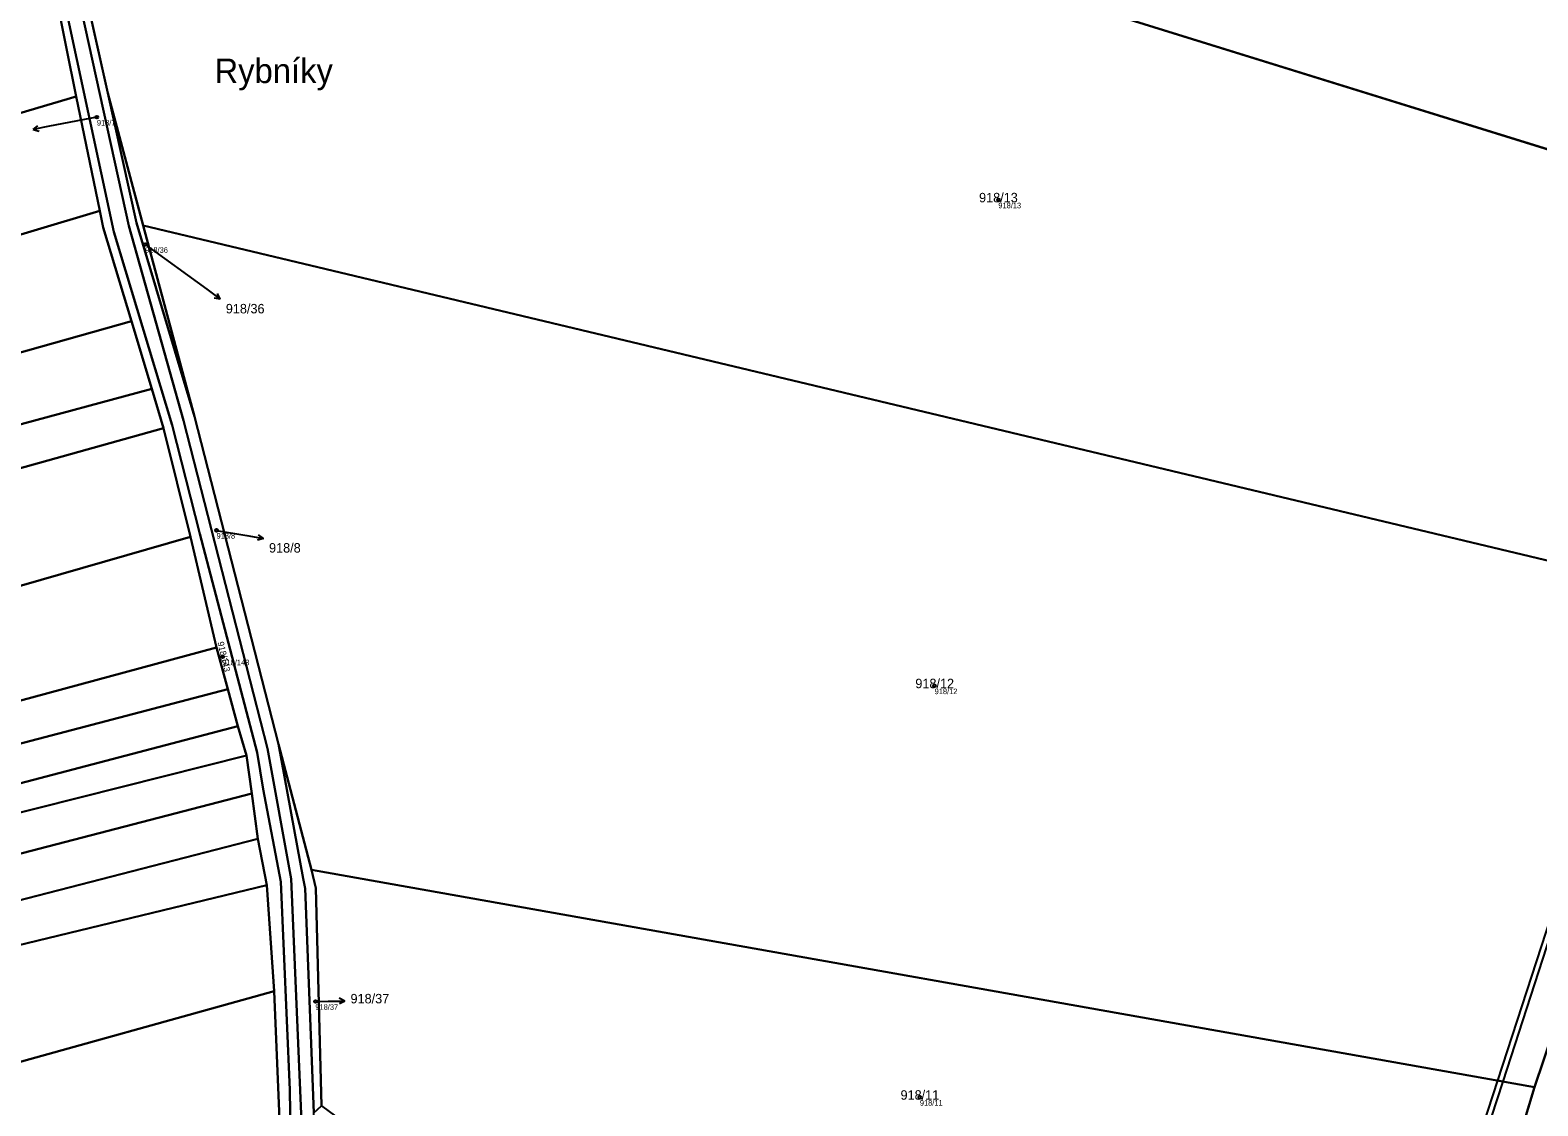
# Model space of a CAD drawing. Extents: x -603967 to -594699, y -1179315 to -1165625.
# Drawn here: x -595422.6 to -595151.9, y -1171770.6 to -1171577.5 of the extents above; entities that cross this region are included whole.
import ezdxf

# ---------------------------------------------------------------- set-up
doc = ezdxf.new("R2010")
doc.units = 0
for name, color, linetype in [('Definiční body', 7, 'Continuous'), ('Hranice parcel', 7, 'Continuous'), ('Parcelní čísla', 7, 'Continuous'), ('Polygon parcely', 7, 'Continuous'), ('Pop  PČ popisy', 7, 'Continuous'), ('Věcná břemena k části', 7, 'Continuous')]:
    doc.layers.add(name, color=color, linetype=linetype)

msp = doc.modelspace()

# ---------------------------------------------------------------- linework, layer by layer
at = {"layer": 'Definiční body'}
for centre in [(-595410.65, -1171593.16994), (-595248.79, -1171608.01994), (-595401.99, -1171616.01994), (-595389.17, -1171667.30994), (-595388.11, -1171690.02994), (-595260.23, -1171695.21994), (-595371.42, -1171751.86994), (-595262.89, -1171769.06994)]:
    msp.add_circle(centre, 0.25, dxfattribs=at)
at = {"layer": 'Hranice parcel'}
for p, q in [((-595073.54, -1171622.71), (-595420.32, -1171515.1)), ((-595412.65, -1171571.18), (-595408.71, -1171588.87)), ((-595410.14, -1171609.95), (-595414.37, -1171589.45)), ((-595408.71, -1171588.87), (-595402.33, -1171612.62)), ((-595408.71, -1171588.87), (-595403.53, -1171612.13)), ((-595403.53, -1171612.13), (-595393.1, -1171646.86)), ((-595108.81, -1171682.61), (-595402.33, -1171612.62)), ((-595402.33, -1171612.62), (-595393.1, -1171646.86)), ((-595400.8, -1171641.9), (-595404.46, -1171629.76)), ((-595398.67, -1171649), (-595400.8, -1171641.9)), ((-595393.84, -1171668.47), (-595398.67, -1171649)), ((-595393.1, -1171646.86), (-595378.02, -1171705.66)), ((-595389.15, -1171688.31), (-595393.84, -1171668.47)), ((-595387.12, -1171695.81), (-595389.15, -1171688.31)), ((-595385.35, -1171702.45), (-595387.12, -1171695.81)), ((-595383.77, -1171707.72), (-595385.35, -1171702.45)), ((-595378.02, -1171705.66), (-595372.09, -1171728.26)), ((-595382.8, -1171714.54), (-595383.77, -1171707.72)), ((-595381.73, -1171722.69), (-595382.8, -1171714.54)), ((-595380.14, -1171731.01), (-595381.73, -1171722.69)), ((-595152.51, -1171767.25), (-595372.09, -1171728.26)), ((-595378.81, -1171749.99), (-595380.14, -1171731.01)), ((-595373.27, -1171731.59), (-595371.71, -1171771.85)), ((-595377.66, -1171777.35), (-595378.81, -1171749.99)), ((-595161.98, -1171798.58), (-595152.51, -1171767.25))]:
    msp.add_line(p, q, dxfattribs=at)
for points in [[(-595378.57, -1171789.24), (-595375.77, -1171783.78), (-595376.02, -1171767.72), (-595377.6, -1171730.37), (-595380.81, -1171713.79), (-595381.89, -1171707.19), (-595392.17, -1171667.95), (-595397.11, -1171648.43), (-595407.62, -1171613.72), (-595416.53, -1171572.21), (-595424.75, -1171516.44), (-595407.53, -1171489.23)], [(-595373.35, -1171786.1), (-595375.79, -1171729.87), (-595380.02, -1171706.44), (-595395.1, -1171647.61), (-595404.91, -1171612.69), (-595414.01, -1171571.28), (-595421.57, -1171515.41), (-595405.01, -1171487.83)], [(-595414.37, -1171589.45), (-595418.03, -1171571.28), (-595418.31, -1171569.49)], [(-595659, -1171644.47), (-595570.82, -1171635.69), (-595414.37, -1171589.45)], [(-595410.14, -1171609.95), (-595519.29, -1171642.61), (-595569.97, -1171654.26), (-595631.46, -1171662.72), (-595660.45, -1171664.76)], [(-595404.46, -1171629.76), (-595409.51, -1171612.96), (-595410.14, -1171609.95)], [(-595661.72, -1171682.45), (-595566.32, -1171673.07), (-595508.03, -1171658.96), (-595404.46, -1171629.76)], [(-595662.64, -1171695.31), (-595570.25, -1171686.97), (-595518.31, -1171676.58), (-595452.2, -1171655.8), (-595400.8, -1171641.9)], [(-595663.19, -1171702.92), (-595639.19, -1171700.83), (-595573.71, -1171692.95), (-595523.34, -1171683.82), (-595398.67, -1171649)], [(-595664.46, -1171720.72), (-595513.42, -1171702.9), (-595393.84, -1171668.47)], [(-595152.51, -1171767.25), (-595149.16, -1171757.31), (-595141.24, -1171738.72), (-595132.94, -1171723.03), (-595124.25, -1171708.84), (-595108.81, -1171682.61)], [(-595665.76, -1171738.84), (-595509.73, -1171720.95), (-595389.15, -1171688.31)], [(-595666.31, -1171746.58), (-595565.17, -1171735.95), (-595509.07, -1171727.74), (-595387.12, -1171695.81)], [(-595666.8, -1171753.42), (-595507.57, -1171734.5), (-595385.35, -1171702.45)], [(-595378.02, -1171705.66), (-595373.61, -1171729.78), (-595373.27, -1171731.59)], [(-595667.27, -1171759.91), (-595575.75, -1171749.91), (-595507.51, -1171740.91), (-595436.34, -1171720.93), (-595383.77, -1171707.72)], [(-595667.77, -1171766.91), (-595509.34, -1171749.41), (-595449.73, -1171732.87), (-595434.73, -1171728.01), (-595382.8, -1171714.54)], [(-595381.73, -1171722.69), (-595504.09, -1171754.23), (-595586.65, -1171764.92), (-595668.26, -1171773.75)], [(-595372.09, -1171728.26), (-595371.32, -1171731.53), (-595370.29, -1171770.61)], [(-595668.8, -1171781.34), (-595637.42, -1171778.39), (-595509.26, -1171762.23), (-595380.14, -1171731.01)], [(-595670.2, -1171800.86), (-595593.54, -1171792.82), (-595499.96, -1171779.53), (-595432.23, -1171764.82), (-595378.81, -1171749.99)]]:
    msp.add_lwpolyline(points, dxfattribs=at)
at = {"layer": 'Polygon parcely'}
for points in [[(-595391.87, -1171483.33), (-595399.31, -1171485.5), (-595402.5, -1171486.43), (-595420.32, -1171515.1), (-595073.54, -1171622.71), (-595042.19, -1171569.15), (-595341.95, -1171468.81), (-595347.62, -1171470.46), (-595359.15, -1171473.81), (-595377.49, -1171479.15), (-595384.95, -1171481.32)], [(-595371.12, -1171781.82), (-595371.71, -1171771.85), (-595373.27, -1171731.59), (-595373.61, -1171729.78), (-595378.02, -1171705.66), (-595393.1, -1171646.86), (-595403.53, -1171612.13), (-595408.71, -1171588.87), (-595412.65, -1171571.18), (-595420.32, -1171515.1), (-595402.5, -1171486.43), (-595405.01, -1171487.83), (-595421.57, -1171515.41), (-595414.01, -1171571.28), (-595404.91, -1171612.69), (-595395.1, -1171647.61), (-595380.02, -1171706.44), (-595375.79, -1171729.87), (-595373.35, -1171786.1), (-595368.87, -1171783.41)], [(-595395.1, -1171647.61), (-595404.91, -1171612.69), (-595414.01, -1171571.28), (-595421.57, -1171515.41), (-595405.01, -1171487.83), (-595407.53, -1171489.23), (-595424.75, -1171516.44), (-595416.53, -1171572.21), (-595407.62, -1171613.72), (-595397.11, -1171648.43), (-595392.17, -1171667.95), (-595381.89, -1171707.19), (-595380.81, -1171713.79), (-595377.6, -1171730.37), (-595376.02, -1171767.72), (-595375.77, -1171783.78), (-595378.57, -1171789.24), (-595373.35, -1171786.1), (-595375.79, -1171729.87), (-595380.02, -1171706.44)], [(-595073.54, -1171622.71), (-595420.32, -1171515.1), (-595412.65, -1171571.18), (-595408.71, -1171588.87), (-595402.33, -1171612.62), (-595108.81, -1171682.61)], [(-595414.37, -1171589.45), (-595418.03, -1171571.28), (-595418.31, -1171569.49), (-595465.43, -1171582.19), (-595519.26, -1171600.45), (-595578.13, -1171615.25), (-595626.29, -1171623.12), (-595657.67, -1171625.9), (-595659, -1171644.47), (-595570.82, -1171635.69)], [(-595410.14, -1171609.95), (-595414.37, -1171589.45), (-595570.82, -1171635.69), (-595659, -1171644.47), (-595660.45, -1171664.76), (-595631.46, -1171662.72), (-595569.97, -1171654.26), (-595519.29, -1171642.61)], [(-595408.71, -1171588.87), (-595403.53, -1171612.13), (-595393.1, -1171646.86), (-595402.33, -1171612.62)], [(-595410.14, -1171609.95), (-595519.29, -1171642.61), (-595569.97, -1171654.26), (-595631.46, -1171662.72), (-595660.45, -1171664.76), (-595661.72, -1171682.45), (-595566.32, -1171673.07), (-595508.03, -1171658.96), (-595404.46, -1171629.76), (-595409.51, -1171612.96)], [(-595124.25, -1171708.84), (-595108.81, -1171682.61), (-595402.33, -1171612.62), (-595393.1, -1171646.86), (-595378.02, -1171705.66), (-595372.09, -1171728.26), (-595152.51, -1171767.25), (-595149.16, -1171757.31), (-595141.24, -1171738.72), (-595132.94, -1171723.03)], [(-595570.25, -1171686.97), (-595518.31, -1171676.58), (-595452.2, -1171655.8), (-595400.8, -1171641.9), (-595404.46, -1171629.76), (-595508.03, -1171658.96), (-595566.32, -1171673.07), (-595661.72, -1171682.45), (-595662.64, -1171695.31)], [(-595573.71, -1171692.95), (-595523.34, -1171683.82), (-595398.67, -1171649), (-595400.8, -1171641.9), (-595452.2, -1171655.8), (-595518.31, -1171676.58), (-595570.25, -1171686.97), (-595662.64, -1171695.31), (-595663.19, -1171702.92), (-595639.19, -1171700.83)], [(-595393.84, -1171668.47), (-595398.67, -1171649), (-595523.34, -1171683.82), (-595573.71, -1171692.95), (-595639.19, -1171700.83), (-595663.19, -1171702.92), (-595664.46, -1171720.72), (-595513.42, -1171702.9)], [(-595389.15, -1171688.31), (-595393.84, -1171668.47), (-595513.42, -1171702.9), (-595664.46, -1171720.72), (-595665.76, -1171738.84), (-595509.73, -1171720.95)], [(-595387.12, -1171695.81), (-595389.15, -1171688.31), (-595509.73, -1171720.95), (-595665.76, -1171738.84), (-595666.31, -1171746.58), (-595565.17, -1171735.95), (-595509.07, -1171727.74)], [(-595507.57, -1171734.5), (-595385.35, -1171702.45), (-595387.12, -1171695.81), (-595509.07, -1171727.74), (-595565.17, -1171735.95), (-595666.31, -1171746.58), (-595666.8, -1171753.42)], [(-595507.51, -1171740.91), (-595436.34, -1171720.93), (-595383.77, -1171707.72), (-595385.35, -1171702.45), (-595507.57, -1171734.5), (-595666.8, -1171753.42), (-595667.27, -1171759.91), (-595575.75, -1171749.91)], [(-595373.61, -1171729.78), (-595373.27, -1171731.59), (-595371.71, -1171771.85), (-595370.29, -1171770.61), (-595371.32, -1171731.53), (-595372.09, -1171728.26), (-595378.02, -1171705.66)], [(-595434.73, -1171728.01), (-595382.8, -1171714.54), (-595383.77, -1171707.72), (-595436.34, -1171720.93), (-595507.51, -1171740.91), (-595575.75, -1171749.91), (-595667.27, -1171759.91), (-595667.77, -1171766.91), (-595509.34, -1171749.41), (-595449.73, -1171732.87)], [(-595381.73, -1171722.69), (-595382.8, -1171714.54), (-595434.73, -1171728.01), (-595449.73, -1171732.87), (-595509.34, -1171749.41), (-595667.77, -1171766.91), (-595668.26, -1171773.75), (-595586.65, -1171764.92), (-595504.09, -1171754.23)], [(-595381.73, -1171722.69), (-595504.09, -1171754.23), (-595586.65, -1171764.92), (-595668.26, -1171773.75), (-595668.8, -1171781.34), (-595637.42, -1171778.39), (-595509.26, -1171762.23), (-595380.14, -1171731.01)], [(-595152.51, -1171767.25), (-595372.09, -1171728.26), (-595371.32, -1171731.53), (-595370.29, -1171770.61), (-595364.39, -1171774.97), (-595348.75, -1171773.62), (-595334.14, -1171774.36), (-595317.64, -1171776.09), (-595161.98, -1171798.58)], [(-595432.23, -1171764.82), (-595378.81, -1171749.99), (-595380.14, -1171731.01), (-595509.26, -1171762.23), (-595637.42, -1171778.39), (-595668.8, -1171781.34), (-595670.2, -1171800.86), (-595593.54, -1171792.82), (-595499.96, -1171779.53)], [(-595557.97, -1171811.72), (-595478, -1171801.73), (-595425.08, -1171789.85), (-595377.66, -1171777.35), (-595378.81, -1171749.99), (-595432.23, -1171764.82), (-595499.96, -1171779.53), (-595593.54, -1171792.82), (-595670.2, -1171800.86), (-595671.99, -1171825.87), (-595661.24, -1171824.85), (-595604.02, -1171819.16)]]:
    msp.add_lwpolyline(points, close=True, dxfattribs=at)
for points in [[(-595418.03, -1171571.28), (-595414.37, -1171589.45), (-595410.14, -1171609.95), (-595409.51, -1171612.96), (-595404.46, -1171629.76), (-595400.8, -1171641.9), (-595398.67, -1171649), (-595393.84, -1171668.47), (-595389.15, -1171688.31), (-595387.12, -1171695.81), (-595385.35, -1171702.45), (-595383.77, -1171707.72), (-595382.8, -1171714.54), (-595381.73, -1171722.69), (-595380.14, -1171731.01), (-595378.81, -1171749.99), (-595377.66, -1171777.35)], [(-595375.77, -1171783.78), (-595376.02, -1171767.72), (-595377.6, -1171730.37), (-595380.81, -1171713.79), (-595381.89, -1171707.19), (-595392.17, -1171667.95), (-595397.11, -1171648.43), (-595407.62, -1171613.72), (-595416.53, -1171572.21)], [(-595149.16, -1171757.31), (-595152.51, -1171767.25), (-595161.98, -1171798.58), (-595163.36, -1171803.17), (-595163.6, -1171804.41), (-595164.72, -1171810.05), (-595165.46, -1171813.7), (-595160.46, -1171814.51), (-595157.56, -1171800.54), (-595146.29, -1171759.39)]]:
    msp.add_lwpolyline(points, dxfattribs=at)
at = {"layer": 'Pop  PČ popisy'}
for p, q in [((-595422.116, -1171595.373), (-595421.228, -1171594.69)), ((-595419.17, -1171594.8), (-595422.116, -1171595.373)), ((-595410.65, -1171593.17), (-595419.17, -1171594.8)), ((-595422.116, -1171595.373), (-595421.037, -1171595.673)), ((-595401.99, -1171616.02), (-595390.93, -1171624.05)), ((-595390.93, -1171624.05), (-595388.502, -1171625.814)), ((-595388.502, -1171625.814), (-595389.607, -1171625.63)), ((-595388.502, -1171625.814), (-595389.018, -1171624.82)), ((-595389.17, -1171667.31), (-595383.7, -1171668.24)), ((-595380.745, -1171668.761), (-595381.644, -1171668.094)), ((-595383.7, -1171668.24), (-595380.745, -1171668.761)), ((-595380.745, -1171668.761), (-595381.818, -1171669.08)), ((-595371.42, -1171751.87), (-595369.11, -1171751.83)), ((-595369.11, -1171751.83), (-595366.109, -1171751.778)), ((-595366.109, -1171751.778), (-595367.12, -1171751.294)), ((-595366.109, -1171751.778), (-595367.102, -1171752.296))]:
    msp.add_line(p, q, dxfattribs=at)
at = {"layer": 'Věcná břemena k části'}
for points in [[(-595109.22, -1171682.51), (-595110.29, -1171682.26), (-595115.71, -1171683.74), (-595124.48, -1171695.79), (-595144.03, -1171723.25), (-595145.64, -1171725.38), (-595146.98, -1171728.62), (-595159.17, -1171766.07), (-595158.17, -1171766.24), (-595146.04, -1171728.98), (-595144.76, -1171725.88), (-595143.23, -1171723.85), (-595123.66, -1171696.37), (-595115.11, -1171684.62), (-595109.57, -1171683.1)], [(-595158.17, -1171766.24), (-595159.17, -1171766.07), (-595164.37, -1171782.02), (-595168.08, -1171794.44), (-595168.77, -1171797.6), (-595167.79, -1171797.74), (-595167.12, -1171794.69), (-595163.41, -1171782.32)]]:
    msp.add_lwpolyline(points, close=True, dxfattribs=at)

# ---------------------------------------------------------------- texts
at = {"layer": 'Definiční body'}
for s, p in [('918/7', (-595410.65, -1171594.659)), ('918/13', (-595248.79, -1171609.509)), ('918/36', (-595401.99, -1171617.509)), ('918/8', (-595389.17, -1171668.799)), ('918/143', (-595388.11, -1171691.519)), ('918/12', (-595260.23, -1171696.709)), ('918/37', (-595371.42, -1171753.359)), ('918/11', (-595262.89, -1171770.559))]:
    msp.add_text(s, height=0.999996, dxfattribs=at).set_placement(p)
at = {"layer": 'Parcelní čísla'}
for s, p in [('918/13', (-595252.256, -1171608.445)), ('918/36', (-595387.5, -1171628.375)), ('918/8', (-595379.74, -1171671.305)), ('918/12', (-595263.696, -1171695.645)), ('918/37', (-595365.11, -1171752.205)), ('918/11', (-595266.356, -1171769.495))]:
    msp.add_text(s, height=1.699998, dxfattribs=at).set_placement(p)
msp.add_text('918/143', height=1.14, rotation=283, dxfattribs=at).set_placement((-595389.005, -1171687.417))
at = {"layer": 'Pop  PČ popisy'}
msp.add_text('Rybníky', height=4.399998, dxfattribs=at).set_placement((-595389.529, -1171587.04))

doc.saveas('drawing.dxf')
